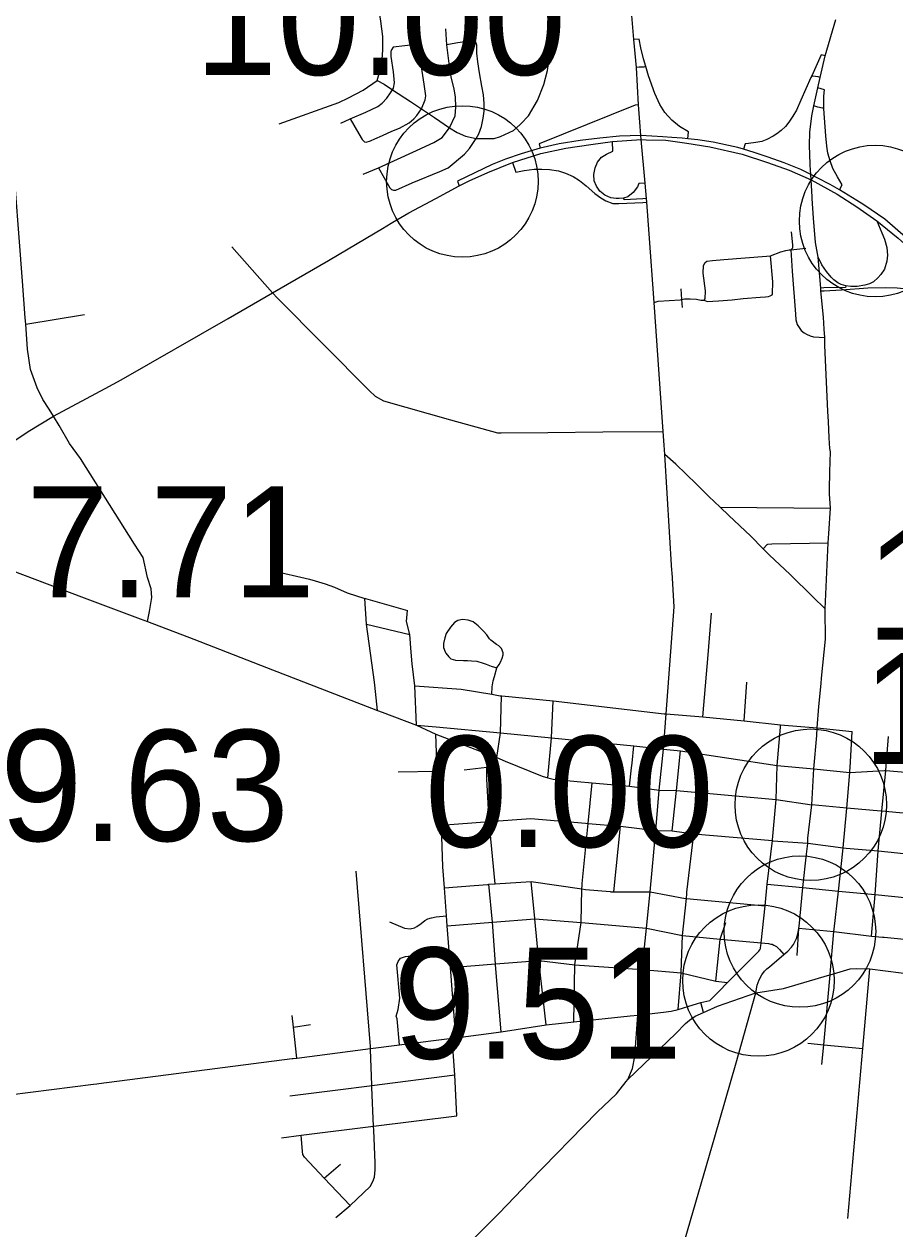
# Model space of a CAD drawing. Extents: x 1659811 to 1934326, y 644115 to 934867.
# Drawn here: x 1718647 to 1727270, y 811541 to 823471 of the extents above; entities that cross this region are included whole.
import ezdxf

# ---------------------------------------------------------------- set-up
doc = ezdxf.new("R2010")
doc.units = 0
for name, color, linetype in [('Default', 7, 'Continuous'), ('GM_X_City_Street', 7, 'Continuous'), ('GM_X_County_Road', 7, 'Continuous'), ('GM_X_Interchange_Ramps', 7, 'Continuous'), ('GM_X_State_Route', 7, 'Continuous'), ('GM_X_Township_Road', 7, 'Continuous'), ('GM_X_US_Route', 7, 'Continuous')]:
    doc.layers.add(name, color=color, linetype=linetype)

msp = doc.modelspace()

# ---------------------------------------------------------------- linework, layer by layer
at = {"layer": 'Default'}
for centre in [(1722987, 821913), (1727074, 821521), (1726437, 815741), (1726437, 815741), (1726330, 814485), (1725919, 814000)]:
    msp.add_circle(centre, 750, dxfattribs=at)
at = {"layer": 'GM_X_City_Street'}
for points in [[(1723567, 822484), (1723641, 822562), (1723730, 822714), (1723793, 822874), (1723830, 823011), (1723871, 823293), (1723927, 823613), (1723968, 823869), (1723997, 823980), (1724031, 824047), (1724083, 824118), (1724153, 824184), (1724242, 824245), (1724297, 824271), (1724335, 824285), (1724383, 824303), (1724593, 824326)], [(1721858, 822741), (1722005, 822818), (1722142, 822911), (1722190, 823075), (1722201, 823216), (1722201, 823347), (1722179, 823499), (1722136, 823788)], [(1722006, 821985), (1722156, 822048), (1722497, 822203), (1722706, 822297), (1722786, 822348), (1722860, 822442), (1722915, 822561), (1722924, 822648), (1722920, 822750), (1722906, 822826), (1722875, 822948), (1722862, 823029), (1722834, 823265), (1722825, 823424)], [(1722156, 822048), (1722269, 821848), (1722286, 821832), (1722306, 821827), (1722327, 821826), (1722489, 821898), (1722763, 822012), (1722845, 822048), (1723009, 822183), (1723057, 822238), (1723125, 822339), (1723151, 822385), (1723177, 822456), (1723194, 822539), (1723204, 822609), (1723204, 822685), (1723196, 822772), (1723179, 822856), (1723157, 822987), (1723140, 823096), (1723130, 823183), (1723129, 823261), (1723120, 823291), (1723099, 823305), (1723069, 823305), (1722924, 823282), (1722834, 823265)], [(1721783, 822489), (1721877, 822532), (1722032, 822600), (1722149, 822656), (1722192, 822689), (1722240, 822739), (1722275, 822790), (1722296, 822821), (1722305, 822836), (1722315, 822889), (1722305, 822998), (1722282, 823151), (1722281, 823193), (1722287, 823215)], [(1721877, 822532), (1721961, 822383), (1721996, 822327), (1722019, 822306), (1722033, 822302), (1722079, 822315), (1722122, 822335), (1722196, 822368), (1722289, 822410), (1722366, 822441), (1722461, 822492), (1722508, 822532), (1722535, 822565), (1722581, 822633), (1722618, 822722), (1722624, 822761), (1722609, 822875), (1722581, 823048), (1722556, 823232), (1722539, 823259), (1722519, 823269), (1722419, 823257), (1722303, 823241), (1722287, 823215)], [(1722142, 822911), (1722212, 822877), (1722296, 822821), (1722472, 822703), (1722581, 822633), (1722710, 822547), (1722860, 822442), (1722936, 822398), (1723018, 822361), (1723125, 822339), (1723303, 822339), (1723366, 822357), (1723493, 822417), (1723559, 822476), (1723567, 822484)], [(1721173, 822482), (1721765, 822693), (1721858, 822741)], [(1726241, 821237), (1726260, 821257), (1726258, 821285), (1726248, 821415)], [(1720704, 821264), (1721108, 820810), (1721155, 820758), (1722068, 819840), (1722124, 819787), (1722206, 819741), (1722869, 819553), (1722870, 819553)], [(1726241, 821237), (1726388, 821251)], [(1724888, 820715), (1724927, 820727), (1725143, 820742), (1725162, 820745), (1725186, 820749), (1725244, 820752), (1725306, 820747), (1725349, 820738), (1725381, 820738), (1725392, 820749), (1725395, 820829), (1725372, 821004), (1725374, 821079), (1725390, 821111), (1725409, 821123), (1725464, 821130), (1725576, 821141), (1725998, 821173), (1726037, 821175), (1726141, 821216), (1726189, 821230), (1726224, 821234), (1726241, 821237), (1726254, 821025), (1726286, 820598)], [(1725381, 820738), (1725410, 820725), (1725525, 820731), (1725660, 820742), (1725768, 820754), (1725935, 820768), (1725988, 820770), (1726019, 820774), (1726036, 820780), (1726055, 820789), (1726059, 820800), (1726062, 820919), (1726037, 821175)], [(1726570, 820449), (1726562, 820568), (1726538, 820828), (1726536, 820856), (1726510, 821163)], [(1725167, 820664), (1725162, 820745), (1725155, 820848)], [(1726286, 820598), (1726290, 820543), (1726304, 820497), (1726342, 820436), (1726373, 820413), (1726396, 820400), (1726432, 820384), (1726465, 820373), (1726576, 820368)], [(1726607, 819635), (1726578, 820290), (1726576, 820368), (1726570, 820449)], [(1726627, 819038), (1726631, 819235), (1726627, 819269), (1726618, 819375), (1726612, 819535), (1726607, 819635)], [(1719742, 818321), (1719205, 819169), (1719097, 819319), (1718993, 819496)], [(1722870, 819553), (1723334, 819422), (1723370, 819423), (1723833, 819427)], [(1723833, 819427), (1723833, 819427), (1724377, 819432), (1724378, 819432)], [(1724378, 819432), (1724977, 819437)], [(1725063, 818062), (1724993, 819209)], [(1726624, 818929), (1726625, 818970), (1726627, 819038)], [(1726579, 817681), (1726611, 818336), (1726616, 818426), (1726632, 818676), (1726622, 818819), (1726623, 818866), (1726624, 818929)], [(1725541, 818687), (1726632, 818676)], [(1719869, 817555), (1719890, 817655), (1719913, 817793), (1719904, 817878), (1719869, 817992), (1719825, 818188), (1719742, 818321)], [(1725965, 818275), (1726007, 818318), (1726013, 818320), (1726051, 818324), (1726611, 818336)], [(1718412, 818102), (1719214, 817801)], [(1721102, 818060), (1721475, 817974), (1721528, 817957), (1721630, 817928), (1721720, 817894), (1721848, 817839), (1722022, 817784), (1722027, 817783), (1722029, 817782)], [(1724937, 815886), (1724978, 816292), (1725005, 816640), (1725085, 817702), (1725065, 818041), (1725063, 818062)], [(1719214, 817801), (1719797, 817583)], [(1722037, 817530), (1722022, 817784)], [(1722029, 817782), (1722443, 817663)], [(1719797, 817583), (1719869, 817555), (1720327, 817379), (1721046, 817099), (1722148, 816673), (1722193, 816656)], [(1722480, 817253), (1722467, 817426), (1722434, 817557), (1722443, 817663)], [(1723278, 816835), (1723283, 816910), (1723293, 816968), (1723305, 817012), (1723328, 817096), (1723350, 817128), (1723364, 817152), (1723382, 817191), (1723392, 817224), (1723390, 817246), (1723374, 817287), (1723347, 817314), (1723326, 817327), (1723270, 817370), (1723256, 817383), (1723231, 817423), (1723195, 817461), (1723143, 817514), (1723095, 817553), (1723043, 817570), (1722989, 817574), (1722941, 817565), (1722908, 817547), (1722868, 817499), (1722827, 817438), (1722812, 817393), (1722799, 817337), (1722799, 817297), (1722816, 817255), (1722824, 817241), (1722854, 817204), (1722874, 817186), (1722920, 817173), (1722998, 817170), (1723038, 817170), (1723079, 817167), (1723129, 817161), (1723193, 817142), (1723223, 817134), (1723272, 817113), (1723327, 817096)], [(1725420, 817226), (1725454, 817637)], [(1722120, 816925), (1722117, 816954), (1722037, 817528), (1722037, 817530)], [(1722037, 817528), (1722467, 817426)], [(1722532, 816528), (1722518, 816918), (1722490, 817137), (1722480, 817253)], [(1725368, 816610), (1725420, 817226), (1725420, 817226)], [(1725777, 816571), (1725804, 816956)], [(1722148, 816673), (1722120, 816925)], [(1722518, 816918), (1722975, 816884), (1723278, 816835), (1723363, 816821), (1723376, 816820), (1723379, 816820)], [(1723327, 816208), (1723364, 816453), (1723376, 816820)], [(1723379, 816820), (1723886, 816770), (1724985, 816642)], [(1723832, 816008), (1723870, 816403), (1723886, 816770)], [(1722193, 816656), (1722532, 816528), (1722725, 816440)], [(1724985, 816642), (1724986, 816642), (1725001, 816640), (1725005, 816640), (1725368, 816610), (1725777, 816571), (1726139, 816531)], [(1722532, 816528), (1722729, 816514), (1723364, 816453), (1723870, 816403), (1724685, 816324), (1724978, 816292), (1725148, 816276), (1726104, 816130)], [(1726095, 815792), (1726095, 815792), (1726104, 816130), (1726137, 816509), (1726137, 816512)], [(1726137, 816512), (1726139, 816531), (1726502, 816503)], [(1726139, 816531), (1726502, 816503)], [(1726502, 816503), (1726848, 816465)], [(1722725, 816440), (1723283, 816225), (1723327, 816208), (1723411, 816173), (1723776, 816025), (1723832, 816008), (1723873, 815998)], [(1722924, 813434), (1722870, 814129), (1722838, 814543), (1722830, 814640), (1722809, 814919), (1722793, 815126), (1722779, 815526), (1722778, 815540), (1722739, 816072), (1722725, 816440)], [(1726826, 816104), (1726826, 816106), (1726848, 816465)], [(1727180, 816080), (1727208, 816416)], [(1724668, 816152), (1724685, 816324)], [(1725064, 815481), (1725108, 815882), (1725148, 816276)], [(1723313, 814957), (1723254, 815575), (1723230, 815997), (1723228, 816113), (1723238, 816141), (1723254, 816176), (1723283, 816225)], [(1724643, 815924), (1724663, 816105), (1724668, 816152)], [(1726104, 816130), (1726469, 816095), (1726823, 816061), (1727166, 816079)], [(1722353, 816068), (1722739, 816072)], [(1723004, 816088), (1723228, 816113)], [(1726754, 815280), (1726757, 815314), (1726794, 815708), (1726823, 816061), (1726824, 816080), (1726826, 816104)], [(1727038, 814441), (1727074, 814851), (1727105, 815284), (1727142, 815676), (1727180, 816080), (1727180, 816080)], [(1727166, 816079), (1727180, 816080), (1727526, 816049), (1728118, 815991), (1728587, 815950), (1729361, 815878)], [(1723873, 815998), (1723885, 815995), (1724124, 815972), (1724273, 815958), (1724643, 815924), (1724937, 815886), (1725108, 815882), (1726095, 815792), (1726448, 815739)], [(1724174, 814960), (1724233, 815554), (1724273, 815958)], [(1724725, 813672), (1724766, 814109), (1724809, 814519), (1724848, 814877), (1724903, 815487), (1724937, 815886)], [(1726058, 815395), (1726095, 815792)], [(1727131, 815677), (1726794, 815708), (1726448, 815739)], [(1729325, 815501), (1729262, 815478), (1728929, 815509), (1728549, 815545), (1728070, 815595), (1727813, 815617), (1727492, 815644), (1727142, 815676), (1727131, 815677)], [(1722778, 815540), (1723254, 815575), (1723665, 815605), (1724205, 815557), (1724233, 815554), (1724552, 815529), (1724903, 815487), (1725064, 815481), (1725278, 815453)], [(1724487, 814877), (1724552, 815529)], [(1725211, 814874), (1725280, 815453)], [(1725278, 815453), (1725280, 815453), (1726057, 815386), (1726060, 815385)], [(1725940, 814323), (1725941, 814326), (1725943, 814339), (1725945, 814375), (1725984, 814740), (1726007, 814953), (1726057, 815386), (1726058, 815395)], [(1726060, 815385), (1726408, 815361), (1726757, 815314), (1726788, 815312)], [(1726788, 815312), (1727105, 815284), (1727454, 815248), (1727846, 815208), (1727881, 815205)], [(1726670, 814509), (1726711, 814886), (1726754, 815280)], [(1722077, 813317), (1722077, 813319), (1722077, 813326), (1722076, 813346), (1721936, 815082)], [(1722809, 814919), (1723103, 814942), (1723238, 814952)], [(1723238, 814952), (1723250, 814953), (1723313, 814957), (1723667, 814982), (1724169, 814909), (1724208, 814903), (1724450, 814881), (1724456, 814880)], [(1723371, 813491), (1723315, 814156), (1723314, 814165), (1723284, 814578), (1723250, 814953)], [(1723704, 814614), (1723667, 814982)], [(1724091, 813593), (1724102, 814157), (1724165, 814574), (1724169, 814909), (1724172, 814938), (1724174, 814960)], [(1726007, 814953), (1726357, 814920), (1726711, 814886), (1727074, 814851), (1727399, 814819), (1727872, 814821)], [(1724456, 814880), (1724487, 814877), (1724848, 814877), (1725198, 814812), (1725205, 814811), (1725984, 814740)], [(1725155, 814082), (1725166, 814445), (1725205, 814811), (1725210, 814859), (1725211, 814874)], [(1722266, 814582), (1722414, 814518), (1722469, 814513), (1722513, 814521), (1722535, 814537), (1722580, 814566), (1722616, 814596), (1722645, 814610), (1722681, 814622), (1722727, 814631), (1722830, 814640)], [(1722838, 814543), (1723284, 814578), (1723704, 814612), (1724165, 814574), (1724809, 814519), (1725166, 814445), (1725541, 814409), (1725945, 814375), (1726017, 814366), (1726041, 814362), (1726054, 814359), (1726072, 814352), (1726097, 814338), (1726128, 814308), (1726170, 814258)], [(1723816, 813563), (1723745, 814200), (1723704, 814612), (1723704, 814614)], [(1725541, 814406), (1725541, 814409), (1725595, 814574)], [(1726303, 814249), (1726320, 814520)], [(1726320, 814520), (1726667, 814487), (1727038, 814441), (1727149, 814431)], [(1726548, 813170), (1726566, 813365), (1726629, 814058), (1726630, 814063), (1726667, 814487), (1726670, 814509)], [(1725496, 813995), (1725541, 814406)], [(1727149, 814431), (1727163, 814429), (1727361, 814410), (1727632, 814384)], [(1722363, 813363), (1722341, 813621), (1722333, 813649), (1722350, 813715), (1722367, 813825), (1722339, 814157), (1722350, 814189), (1722376, 814221), (1722425, 814239), (1722564, 814255)], [(1725614, 813980), (1725882, 814251), (1725923, 814292), (1725932, 814305), (1725939, 814317), (1725940, 814323)], [(1722870, 814129), (1723314, 814165), (1723745, 814200), (1724102, 814157), (1724766, 814109), (1725155, 814075), (1725496, 813995), (1725614, 813980)], [(1726627, 814057), (1726629, 814058), (1726793, 814106), (1726827, 814116), (1726891, 814121), (1727021, 814115), (1727333, 814075), (1727937, 814060)], [(1726952, 813327), (1727021, 814115)], [(1725125, 813712), (1725155, 814075), (1725155, 814082)], [(1725272, 813759), (1725306, 813770), (1725349, 813784), (1725438, 813803), (1725527, 813891), (1725614, 813980)], [(1725375, 813683), (1725515, 813745), (1725893, 813878), (1726167, 813923), (1726627, 814057)], [(1724625, 813020), (1725100, 813476), (1725198, 813575), (1725237, 813609), (1725292, 813646), (1725375, 813683), (1725349, 813784)], [(1724650, 813650), (1724724, 813657), (1724978, 813687), (1725056, 813696), (1725125, 813712), (1725272, 813759)], [(1721347, 813233), (1721315, 813537), (1721303, 813653)], [(1721311, 813228), (1721347, 813233), (1722077, 813326), (1722363, 813363), (1722387, 813366), (1722887, 813430), (1722924, 813434), (1723371, 813491), (1723816, 813563), (1724091, 813593), (1724650, 813650)], [(1724610, 813002), (1724625, 813020), (1724671, 813128), (1724694, 813247), (1724724, 813657), (1724725, 813672)], [(1721315, 813537), (1721483, 813564)], [(1722932, 812661), (1722911, 813067), (1722887, 813430)], [(1726409, 813380), (1726566, 813365), (1726952, 813327)], [(1722092, 812942), (1722092, 812943), (1722091, 812962), (1722091, 812964), (1722077, 813317)], [(1726805, 811645), (1726952, 813327)], [(1719386, 812981), (1721303, 813227), (1721311, 813228)], [(1722069, 812959), (1722091, 812962), (1722911, 813067)], [(1721279, 812857), (1721753, 812918), (1721753, 812918)], [(1721735, 811654), (1721875, 811773), (1722073, 811962), (1722100, 812012), (1722116, 812052), (1722125, 812126), (1722124, 812196), (1722110, 812518), (1722108, 812558), (1722092, 812942)], [(1721753, 812918), (1722069, 812959), (1722069, 812959)], [(1723507, 811860), (1723652, 812011), (1724323, 812697), (1724514, 812880), (1724610, 813002)], [(1721196, 812444), (1721392, 812469), (1722108, 812558), (1722932, 812661)], [(1721875, 811773), (1721619, 812043), (1721423, 812251), (1721409, 812277), (1721403, 812307), (1721392, 812469)], [(1721619, 812043), (1721782, 812182)], [(1719572, 807858), (1722004, 810342), (1723348, 811693), (1723507, 811860)]]:
    msp.add_lwpolyline(points, dxfattribs=at)
at = {"layer": 'GM_X_County_Road'}
for points in [[(1718658, 820561), (1718630, 820924), (1718529, 822266), (1718489, 822718), (1718477, 822901), (1718439, 823377), (1718334, 824702), (1718010, 828857), (1717966, 829605), (1717925, 830719), (1717906, 830881), (1717868, 831024), (1717481, 832074), (1716919, 833606)], [(1718939, 819588), (1718894, 819658), (1718834, 819753), (1718777, 819870), (1718711, 820052), (1718682, 820252), (1718663, 820500), (1718658, 820561)], [(1718993, 819496), (1718939, 819588)], [(1718502, 812867), (1719334, 812975), (1719366, 812979), (1719386, 812981)]]:
    msp.add_lwpolyline(points, dxfattribs=at)
at = {"layer": 'GM_X_Interchange_Ramps'}
for points in [[(1725220, 822336), (1725227, 822405), (1725137, 822457), (1725061, 822521), (1724993, 822597), (1724941, 822676), (1724892, 822784), (1724830, 822960), (1724803, 823051), (1724780, 823126), (1724753, 823236), (1724737, 823322), (1724684, 823317)], [(1726579, 823155), (1726540, 823165), (1726447, 822959), (1726439, 822941), (1726340, 822716), (1726296, 822620), (1726260, 822559), (1726221, 822499), (1726186, 822457), (1726144, 822418), (1726102, 822384), (1726064, 822361), (1726002, 822327), (1725951, 822309), (1725894, 822297), (1725820, 822288), (1725788, 822286), (1725771, 822231)], [(1724803, 823051), (1724783, 823045), (1724738, 823043), (1724710, 823041)], [(1726530, 822942), (1726512, 822947), (1726459, 822954), (1726447, 822959)], [(1726721, 821829), (1726749, 821878), (1726703, 821957), (1726656, 822040), (1726630, 822116), (1726607, 822192), (1726597, 822262), (1726585, 822364), (1726568, 822631), (1726568, 822639), (1726567, 822756), (1726572, 822820), (1726507, 822840)], [(1724730, 822671), (1724699, 822668), (1723749, 822285), (1723758, 822242)], [(1726568, 822639), (1726552, 822639), (1726508, 822649), (1726466, 822660)], [(1727478, 821273), (1727170, 821538), (1726962, 821681), (1726894, 821723), (1726721, 821829), (1726628, 821884), (1726502, 821948), (1726439, 821980), (1726338, 822030), (1726173, 822098), (1726016, 822152), (1725876, 822199), (1725771, 822231), (1725714, 822248), (1725622, 822270), (1725471, 822303), (1725318, 822324), (1725220, 822336), (1725164, 822342), (1725063, 822349), (1724973, 822355), (1724863, 822362), (1724754, 822367), (1724753, 822367), (1724544, 822360), (1724348, 822342), (1724154, 822317), (1723947, 822285), (1723758, 822242), (1723571, 822187), (1723413, 822133), (1723281, 822081), (1722940, 821916), (1722957, 821868)], [(1724796, 821896), (1724733, 821891), (1724723, 821858), (1724680, 821803), (1724626, 821762), (1724582, 821747), (1724541, 821744), (1724510, 821744), (1724456, 821751), (1724398, 821778), (1724349, 821816), (1724315, 821867), (1724292, 821919), (1724290, 821980), (1724302, 822049), (1724324, 822103), (1724366, 822154), (1724416, 822184), (1724478, 822213), (1724474, 822307)], [(1723482, 822101), (1723516, 822006), (1723600, 822022), (1723698, 822033), (1723775, 822036), (1723849, 822031), (1723940, 822018), (1724010, 821995), (1724084, 821962), (1724147, 821921), (1724214, 821868), (1724299, 821793), (1724357, 821749), (1724409, 821720), (1724476, 821695), (1724535, 821695), (1724774, 821704), (1724813, 821708)], [(1724810, 821743), (1724775, 821740), (1724588, 821731), (1724582, 821747)], [(1726783, 820878), (1726781, 820864), (1726567, 820858), (1726536, 820856)], [(1726538, 820828), (1726569, 820830), (1726742, 820839), (1727003, 820858), (1727176, 820864), (1727294, 820859), (1727390, 820850), (1727479, 820832), (1727610, 820804), (1727699, 820776), (1727790, 820741), (1727881, 820702), (1727957, 820664), (1728012, 820636), (1728055, 820687)]]:
    msp.add_lwpolyline(points, dxfattribs=at)
at = {"layer": 'GM_X_State_Route'}
for points in [[(1724744, 822499), (1724730, 822671), (1724710, 823041), (1724684, 823317), (1724663, 823595), (1724654, 823690)], [(1726432, 822078), (1726432, 822087), (1726425, 822268), (1726429, 822400), (1726449, 822563), (1726466, 822660), (1726507, 822840), (1726530, 822942), (1726579, 823155), (1726687, 823517)], [(1724837, 821394), (1724813, 821708), (1724810, 821743), (1724796, 821896), (1724757, 822328), (1724754, 822367), (1724744, 822499)], [(1726436, 822025), (1726432, 822078)], [(1726451, 821760), (1726442, 821929), (1726439, 821980), (1726436, 822025)], [(1726526, 821130), (1726510, 821163), (1726485, 821307), (1726464, 821550), (1726452, 821744), (1726451, 821760)], [(1727092, 821523), (1727140, 821403), (1727166, 821340), (1727192, 821258), (1727198, 821184), (1727192, 821125), (1727166, 821045), (1727130, 820992), (1727102, 820959), (1727059, 820919), (1727019, 820900), (1726973, 820885), (1726897, 820874), (1726835, 820872), (1726783, 820878), (1726737, 820893), (1726706, 820909), (1726664, 820939), (1726638, 820966), (1726593, 821020), (1726548, 821086), (1726526, 821130)], [(1724888, 820715), (1724888, 820715), (1724837, 821394)], [(1724986, 819303), (1724977, 819437), (1724888, 820715)], [(1725343, 818878), (1725304, 818916), (1725100, 819113), (1724993, 819209), (1724986, 819303)], [(1726579, 817672), (1726579, 817681), (1726459, 817800), (1726233, 818021), (1726026, 818214), (1725965, 818275), (1725840, 818403), (1725626, 818606), (1725541, 818687), (1725428, 818794), (1725343, 818878)], [(1726539, 816941), (1726543, 816993), (1726584, 817379), (1726579, 817672)], [(1726448, 815739), (1726469, 816095), (1726497, 816426), (1726502, 816503), (1726518, 816713), (1726539, 816940), (1726539, 816941)], [(1726407, 815357), (1726408, 815361), (1726408, 815411), (1726448, 815739)], [(1726322, 814537), (1726357, 814920), (1726395, 815251), (1726407, 815357)], [(1725106, 811142), (1725164, 811342), (1725487, 812454), (1725698, 813187), (1725893, 813878), (1725906, 813955), (1725925, 814008), (1725951, 814056), (1725979, 814092), (1726001, 814117), (1726027, 814137), (1726170, 814258), (1726210, 814291), (1726247, 814331), (1726267, 814358), (1726280, 814382), (1726297, 814416), (1726303, 814438), (1726313, 814475), (1726320, 814520), (1726322, 814537)]]:
    msp.add_lwpolyline(points, dxfattribs=at)
at = {"layer": 'GM_X_Township_Road'}
msp.add_lwpolyline([(1718663, 820500), (1719244, 820595)], dxfattribs=at)
at = {"layer": 'GM_X_US_Route'}
for points in [[(1722222, 821463), (1722299, 821508), (1722457, 821601), (1722725, 821744), (1722957, 821868), (1723054, 821918), (1723239, 822000), (1723482, 822101), (1723764, 822191), (1724013, 822241), (1724260, 822279), (1724474, 822307), (1724757, 822328), (1724808, 822326)], [(1724808, 822326), (1725002, 822321), (1725211, 822292), (1725437, 822254), (1725759, 822183), (1726008, 822099), (1726222, 822024), (1726442, 821929), (1726697, 821786), (1726893, 821660), (1727092, 821523), (1727302, 821350), (1727525, 821154), (1727732, 820969), (1728055, 820687), (1729076, 819787), (1729501, 819384), (1729744, 819170), (1729778, 819140), (1729931, 819004)], [(1719451, 819862), (1719610, 819947), (1720667, 820557), (1721108, 820810), (1721663, 821129), (1722213, 821458), (1722222, 821463)], [(1717861, 818553), (1717889, 818617), (1717915, 818665), (1717962, 818743), (1718063, 818890), (1718114, 818955), (1718229, 819079), (1718309, 819162), (1718407, 819248), (1718506, 819316), (1718687, 819438), (1718939, 819588), (1719451, 819862)]]:
    msp.add_lwpolyline(points, dxfattribs=at)

# ---------------------------------------------------------------- texts
at = {"layer": 'Default'}
for s, p in [('10.00', (1720335, 822968)), ('7.71', (1718667, 817794)), ('12.00', (1726989, 817375)), ('13.17', (1726952, 816144)), ('9.63', (1718408, 815382)), ('0.00', (1722616, 815322)), ('9.51', (1722302, 813226))]:
    msp.add_text(s, height=1100, dxfattribs=at).set_placement(p)

doc.saveas('drawing.dxf')
